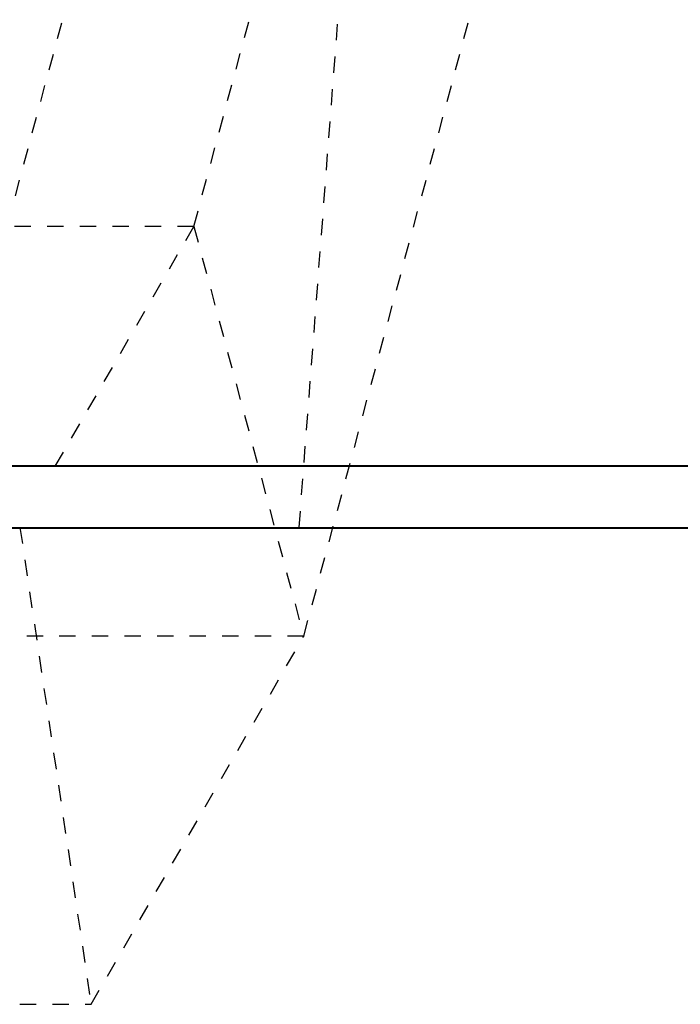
# Model space of a CAD drawing. Header units: metres. Extents: x -138 to 797, y -50 to 519.
# Tile 272 of 311: x 119 to 123, y 430 to 436. Entities that reach past the tile are written whole.
import ezdxf

# ---------------------------------------------------------------- set-up
doc = ezdxf.new("R2010")
doc.units = ezdxf.units.M
doc.header["$MEASUREMENT"] = 0
doc.linetypes.add('Wisdot2', pattern=[0.125, 0.0625, -0.0625])
doc.layers.add('B_DETAIL_HIDDEN', color=7, linetype='Wisdot2', lineweight=25)
doc.layers.add('B_DETAIL_OBJ', color=7, linetype='Continuous', lineweight=40)

# ---------------------------------------------------------------- blocks, each defined once
blk = doc.blocks.new('*U739')
at = {"layer": 'B_DETAIL_HIDDEN'}
for p, q in [((233.6839, 166.3023), (234.6582, 179.0523)), ((233.0381, 168.1508), (234.9543, 175.3023)), ((231.2183, 165.6345), (233.3189, 173.4742)), ((233.7123, 165.6345), (235.8129, 173.4742)), ((233.0381, 168.1508), (230.5441, 168.1508)), ((232.1879, 166.6783), (233.0381, 168.1508)), ((233.0381, 168.1508), (233.7123, 165.6345)), ((231.9709, 166.3023), (232.4074, 163.3743)), ((233.7123, 165.6345), (231.2183, 165.6345)), ((232.4074, 163.3743), (233.7123, 165.6345)), ((231.9709, 163.3743), (232.4074, 163.3743))]:
    blk.add_line(p, q, dxfattribs=at)
at = {"layer": 'B_DETAIL_OBJ'}
blk.add_line((229.4733, 166.2987), (258.768, 166.3023), dxfattribs=at)
at = {"layer": 'B_DETAIL_OBJ', "flags": 128}
blk.add_lwpolyline([(206.7359, 180.0734), (242.7359, 180.0734), (242.7359, 166.6783), (206.7359, 166.6783)], close=True, dxfattribs=at)

msp = doc.modelspace()

# ---------------------------------------------------------------- block references
msp.add_blockref('*U739', (-112.8286, 266.8387))

doc.saveas('drawing.dxf')
